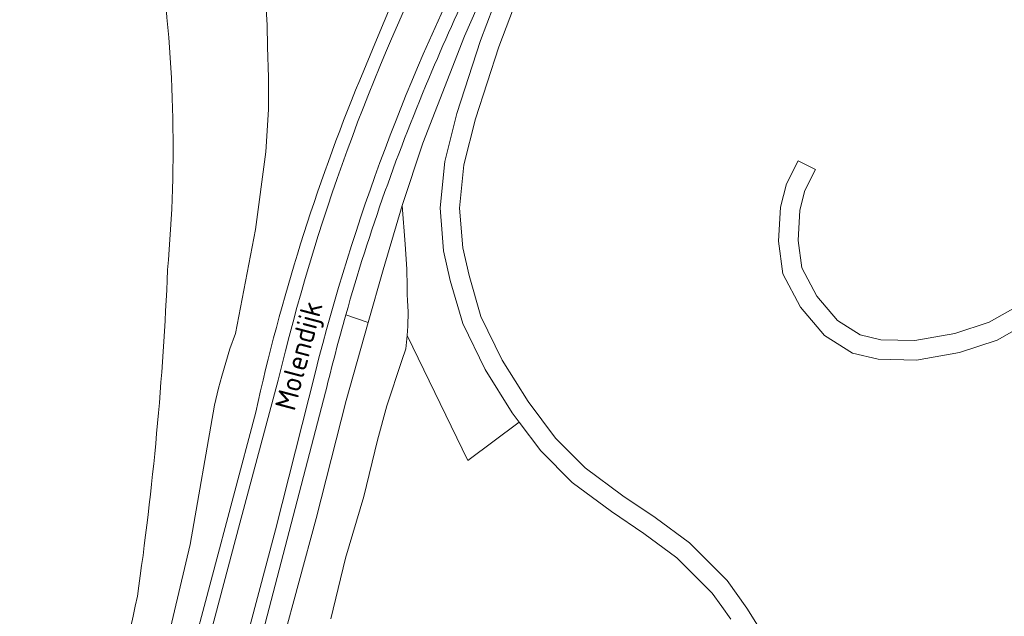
# Model space of a CAD drawing. Extents: x 184422 to 188298, y 343471 to 350189.
# Tile 312 of 513: x 186825 to 186910, y 348303 to 348355. Entities that reach past the tile are written whole.
import ezdxf
from ezdxf.enums import TextEntityAlignment as Align

# ---------------------------------------------------------------- set-up
doc = ezdxf.new("R2010")
doc.units = 0
for name, color, linetype, lineweight in [('B-WA-GR-BOUWLAND-GV', 252, 'Continuous', 13), ('B-WA-GR-GRAS-GV', 252, 'Continuous', 13), ('B-WA-GW-TALUD_KRUIN-G', 252, 'Continuous', 18), ('B-WA-OG-TERREIN_CULTUURSCHEIDING-GV', 252, 'Continuous', 18), ('B-WA-OG-TOPOGRAFIE-T18', 252, 'Continuous', 18), ('B-WA-OG-WEG-GV', 252, 'Continuous', 18), ('B-WA-VH-ONVERHARD-GV', 252, 'Continuous', 18), ('B-WA-VH-VERHARDING_ASFALT-GV', 252, 'Continuous', 18)]:
    doc.layers.add(name, color=color, linetype=linetype, lineweight=lineweight)
doc.styles.add('NLCS-ISO-M1000-T18', font='NLCS-ISO.ttf', dxfattribs={"height": 1.8})

msp = doc.modelspace()

# ---------------------------------------------------------------- linework, layer by layer
at = {"layer": 'B-WA-GR-BOUWLAND-GV'}
for points in [[(186837.429, 348333.373, 0.058863), (186836.638, 348361.523)], [(186837.429, 348333.373, 0.058863), (186836.638, 348361.523)], [(186837.429, 348333.373, 0.058863), (186836.638, 348361.523)], [(186834.797, 348304.912, 0.025438), (186837.429, 348333.373)], [(186834.797, 348304.912, 0.025438), (186837.429, 348333.373)], [(186834.797, 348304.912, 0.025438), (186837.429, 348333.373)], [(186828.28, 348276.84, 0.010302), (186834.797, 348304.912)], [(186828.28, 348276.84, 0.010302), (186834.797, 348304.912)], [(186828.28, 348276.84, 0.010302), (186834.797, 348304.912)]]:
    msp.add_lwpolyline(points, format="xyb", dxfattribs=at)
at = {"layer": 'B-WA-GR-GRAS-GV', "flags": 128}
for points in [[(186867.759, 348363.779), (186863.339, 348353.751), (186859.712, 348344.432), (186857.9, 348338.988), (186858.153, 348335.616), (186858.303, 348333.418), (186858.338, 348331.911), (186858.346, 348331.217), (186858.352, 348330.706), (186858.414, 348329.703), (186858.386, 348328.452), (186858.323, 348327.641), (186863.625, 348316.727), (186868.123, 348320.086), (186867.506, 348320.912), (186865.134, 348324.677), (186863.187, 348328.688), (186862.093, 348332.435), (186861.503, 348335.028), (186861.385, 348336.532), (186861.21, 348338.766), (186861.612, 348342.808), (186862.657, 348347.014), (186864.739, 348353.374), (186866.94, 348359.214)], [(186867.759, 348363.779), (186863.339, 348353.751), (186859.712, 348344.432), (186857.9, 348338.988), (186858.153, 348335.616), (186858.303, 348333.418), (186858.338, 348331.911), (186858.346, 348331.217), (186858.352, 348330.706), (186858.414, 348329.703), (186858.386, 348328.452), (186858.323, 348327.641), (186863.625, 348316.727), (186868.123, 348320.086), (186867.506, 348320.912), (186865.134, 348324.677), (186863.187, 348328.688), (186862.093, 348332.435), (186861.503, 348335.028), (186861.385, 348336.532), (186861.21, 348338.766), (186861.612, 348342.808), (186862.657, 348347.014), (186864.739, 348353.374), (186866.94, 348359.214)], [(186867.759, 348363.779), (186863.339, 348353.751), (186859.712, 348344.432), (186857.9, 348338.988), (186858.153, 348335.616), (186858.303, 348333.418), (186858.338, 348331.911), (186858.346, 348331.217), (186858.352, 348330.706), (186858.414, 348329.703), (186858.386, 348328.452), (186858.323, 348327.641), (186863.625, 348316.727), (186868.123, 348320.086), (186867.506, 348320.912), (186865.134, 348324.677), (186863.187, 348328.688), (186862.093, 348332.435), (186861.503, 348335.028), (186861.385, 348336.532), (186861.21, 348338.766), (186861.612, 348342.808), (186862.657, 348347.014), (186864.739, 348353.374), (186866.94, 348359.214)], [(186868.494, 348358.517), (186866.343, 348352.809), (186864.292, 348346.544), (186863.292, 348342.517), (186862.916, 348338.748), (186863.188, 348335.284), (186863.739, 348332.862), (186864.779, 348329.302), (186866.622, 348325.503), (186868.909, 348321.875), (186871.293, 348318.684), (186873.862, 348316.1), (186877.151, 348313.667), (186879.972, 348311.757), (186882.973, 348309.555), (186886.264, 348306.263), (186887.986, 348303.847), (186889.691, 348301.129)], [(186868.494, 348358.517), (186866.343, 348352.809), (186864.292, 348346.544), (186863.292, 348342.517), (186862.916, 348338.748), (186863.188, 348335.284), (186863.739, 348332.862), (186864.779, 348329.302), (186866.622, 348325.503), (186868.909, 348321.875), (186871.293, 348318.684), (186873.862, 348316.1), (186877.151, 348313.667), (186879.972, 348311.757), (186882.973, 348309.555), (186886.264, 348306.263), (186887.986, 348303.847), (186889.691, 348301.129)], [(186868.494, 348358.517), (186866.343, 348352.809), (186864.292, 348346.544), (186863.292, 348342.517), (186862.916, 348338.748), (186863.188, 348335.284), (186863.739, 348332.862), (186864.779, 348329.302), (186866.622, 348325.503), (186868.909, 348321.875), (186871.293, 348318.684), (186873.862, 348316.1), (186877.151, 348313.667), (186879.972, 348311.757), (186882.973, 348309.555), (186886.264, 348306.263), (186887.986, 348303.847), (186889.691, 348301.129)], [(186912.845, 348328.937), (186909.814, 348327.25), (186906.534, 348326.162), (186902.771, 348325.49), (186899.446, 348325.565), (186897.184, 348326.113), (186894.765, 348327.639), (186892.662, 348330.124), (186891.131, 348333.009), (186890.738, 348335.871), (186890.927, 348338.829), (186891.44, 348340.88), (186892.457, 348342.879), (186893.972, 348342.107), (186893.042, 348340.281), (186892.614, 348338.566), (186892.446, 348335.933), (186892.774, 348333.539), (186894.077, 348331.082), (186895.894, 348328.937), (186897.855, 348327.699), (186899.668, 348327.26), (186902.639, 348327.194), (186906.115, 348327.814), (186909.127, 348328.813), (186911.869, 348330.34)], [(186912.845, 348328.937), (186909.814, 348327.25), (186906.534, 348326.162), (186902.771, 348325.49), (186899.446, 348325.565), (186897.184, 348326.113), (186894.765, 348327.639), (186892.662, 348330.124), (186891.131, 348333.009), (186890.738, 348335.871), (186890.927, 348338.829), (186891.44, 348340.88), (186892.457, 348342.879), (186893.972, 348342.107), (186893.042, 348340.281), (186892.614, 348338.566), (186892.446, 348335.933), (186892.774, 348333.539), (186894.077, 348331.082), (186895.894, 348328.937), (186897.855, 348327.699), (186899.668, 348327.26), (186902.639, 348327.194), (186906.115, 348327.814), (186909.127, 348328.813), (186911.869, 348330.34)], [(186912.845, 348328.937), (186909.814, 348327.25), (186906.534, 348326.162), (186902.771, 348325.49), (186899.446, 348325.565), (186897.184, 348326.113), (186894.765, 348327.639), (186892.662, 348330.124), (186891.131, 348333.009), (186890.738, 348335.871), (186890.927, 348338.829), (186891.44, 348340.88), (186892.457, 348342.879), (186893.972, 348342.107), (186893.042, 348340.281), (186892.614, 348338.566), (186892.446, 348335.933), (186892.774, 348333.539), (186894.077, 348331.082), (186895.894, 348328.937), (186897.855, 348327.699), (186899.668, 348327.26), (186902.639, 348327.194), (186906.115, 348327.814), (186909.127, 348328.813), (186911.869, 348330.34)], [(186851.668, 348302.918), (186852.967, 348308.213), (186854.56, 348313.599), (186855.757, 348318.524), (186856.563, 348321.499), (186857.878, 348325.449), (186858.231, 348326.471), (186858.323, 348327.641), (186858.386, 348328.452), (186858.414, 348329.703), (186858.352, 348330.706), (186858.346, 348331.217), (186858.338, 348331.911), (186858.303, 348333.418), (186858.153, 348335.616), (186857.9, 348338.988), (186856.24, 348333.358), (186854.941, 348328.776), (186853.01, 348321.963), (186850.407, 348311.668), (186847.424, 348300.743)], [(186851.668, 348302.918), (186852.967, 348308.213), (186854.56, 348313.599), (186855.757, 348318.524), (186856.563, 348321.499), (186857.878, 348325.449), (186858.231, 348326.471), (186858.323, 348327.641), (186858.386, 348328.452), (186858.414, 348329.703), (186858.352, 348330.706), (186858.346, 348331.217), (186858.338, 348331.911), (186858.303, 348333.418), (186858.153, 348335.616), (186857.9, 348338.988), (186856.24, 348333.358), (186854.941, 348328.776), (186853.01, 348321.963), (186850.407, 348311.668), (186847.424, 348300.743)], [(186851.668, 348302.918), (186852.967, 348308.213), (186854.56, 348313.599), (186855.757, 348318.524), (186856.563, 348321.499), (186857.878, 348325.449), (186858.231, 348326.471), (186858.323, 348327.641), (186858.386, 348328.452), (186858.414, 348329.703), (186858.352, 348330.706), (186858.346, 348331.217), (186858.338, 348331.911), (186858.303, 348333.418), (186858.153, 348335.616), (186857.9, 348338.988), (186856.24, 348333.358), (186854.941, 348328.776), (186853.01, 348321.963), (186850.407, 348311.668), (186847.424, 348300.743)], [(186868.123, 348320.086), (186863.625, 348316.727), (186858.323, 348327.641), (186858.231, 348326.471), (186857.878, 348325.449), (186856.563, 348321.499), (186855.757, 348318.524), (186854.56, 348313.599), (186852.967, 348308.213), (186851.668, 348302.918)], [(186868.123, 348320.086), (186863.625, 348316.727), (186858.323, 348327.641), (186858.231, 348326.471), (186857.878, 348325.449), (186856.563, 348321.499), (186855.757, 348318.524), (186854.56, 348313.599), (186852.967, 348308.213), (186851.668, 348302.918)], [(186868.123, 348320.086), (186863.625, 348316.727), (186858.323, 348327.641), (186858.231, 348326.471), (186857.878, 348325.449), (186856.563, 348321.499), (186855.757, 348318.524), (186854.56, 348313.599), (186852.967, 348308.213), (186851.668, 348302.918)], [(186886.572, 348302.901), (186885.788, 348304.001), (186884.962, 348305.161), (186881.862, 348308.261), (186878.992, 348310.367), (186876.169, 348312.279), (186872.747, 348314.81), (186870.002, 348317.57), (186868.123, 348320.086)], [(186886.572, 348302.901), (186885.788, 348304.001), (186884.962, 348305.161), (186881.862, 348308.261), (186878.992, 348310.367), (186876.169, 348312.279), (186872.747, 348314.81), (186870.002, 348317.57), (186868.123, 348320.086)], [(186886.572, 348302.901), (186885.788, 348304.001), (186884.962, 348305.161), (186881.862, 348308.261), (186878.992, 348310.367), (186876.169, 348312.279), (186872.747, 348314.81), (186870.002, 348317.57), (186868.123, 348320.086)]]:
    msp.add_lwpolyline(points, dxfattribs=at)
at = {"layer": 'B-WA-GW-TALUD_KRUIN-G', "flags": 128}
msp.add_lwpolyline([(186837.535, 348301.525), (186839.398, 348309.409), (186841.521, 348321.575), (186841.88, 348323.035), (186842.164, 348324.102), (186842.861, 348326.481), (186843.35, 348327.825), (186845.103, 348336.89), (186845.99, 348343.648), (186846.244, 348347.366), (186846.225, 348350.137), (186846.155, 348352.816), (186846.112, 348354.71), (186846.017, 348356.604)], dxfattribs=at)
msp.add_lwpolyline([(186837.535, 348301.525), (186839.398, 348309.409), (186841.521, 348321.575), (186841.88, 348323.035), (186842.164, 348324.102), (186842.861, 348326.481), (186843.35, 348327.825), (186845.103, 348336.89), (186845.99, 348343.648), (186846.244, 348347.366), (186846.225, 348350.137), (186846.155, 348352.816), (186846.112, 348354.71), (186846.017, 348356.604)], dxfattribs=at)
msp.add_lwpolyline([(186837.535, 348301.525), (186839.398, 348309.409), (186841.521, 348321.575), (186841.88, 348323.035), (186842.164, 348324.102), (186842.861, 348326.481), (186843.35, 348327.825), (186845.103, 348336.89), (186845.99, 348343.648), (186846.244, 348347.366), (186846.225, 348350.137), (186846.155, 348352.816), (186846.112, 348354.71), (186846.017, 348356.604)], dxfattribs=at)
at = {"layer": 'B-WA-OG-TERREIN_CULTUURSCHEIDING-GV'}
for points in [[(186836.638, 348361.523, -0.058863), (186837.429, 348333.373)], [(186836.638, 348361.523, -0.058863), (186837.429, 348333.373)], [(186836.638, 348361.523, -0.058863), (186837.429, 348333.373)], [(186837.429, 348333.373, -0.025438), (186834.797, 348304.912)], [(186837.429, 348333.373, -0.025438), (186834.797, 348304.912)], [(186837.429, 348333.373, -0.025438), (186834.797, 348304.912)], [(186834.797, 348304.912, -0.010302), (186828.28, 348276.84)], [(186834.797, 348304.912, -0.010302), (186828.28, 348276.84)], [(186834.797, 348304.912, -0.010302), (186828.28, 348276.84)]]:
    msp.add_lwpolyline(points, format="xyb", dxfattribs=at)
at = {"layer": 'B-WA-OG-TERREIN_CULTUURSCHEIDING-GV', "flags": 128}
msp.add_lwpolyline([(186837.535, 348301.525), (186839.398, 348309.409), (186841.521, 348321.575), (186841.88, 348323.035), (186842.164, 348324.102), (186842.861, 348326.481), (186843.35, 348327.825), (186845.103, 348336.89), (186845.99, 348343.648), (186846.244, 348347.366), (186846.225, 348350.137), (186846.155, 348352.816), (186846.112, 348354.71), (186846.017, 348356.604)], dxfattribs=at)
msp.add_lwpolyline([(186837.535, 348301.525), (186839.398, 348309.409), (186841.521, 348321.575), (186841.88, 348323.035), (186842.164, 348324.102), (186842.861, 348326.481), (186843.35, 348327.825), (186845.103, 348336.89), (186845.99, 348343.648), (186846.244, 348347.366), (186846.225, 348350.137), (186846.155, 348352.816), (186846.112, 348354.71), (186846.017, 348356.604)], dxfattribs=at)
msp.add_lwpolyline([(186837.535, 348301.525), (186839.398, 348309.409), (186841.521, 348321.575), (186841.88, 348323.035), (186842.164, 348324.102), (186842.861, 348326.481), (186843.35, 348327.825), (186845.103, 348336.89), (186845.99, 348343.648), (186846.244, 348347.366), (186846.225, 348350.137), (186846.155, 348352.816), (186846.112, 348354.71), (186846.017, 348356.604)], dxfattribs=at)
at = {"layer": 'B-WA-OG-WEG-GV', "flags": 128}
for points in [[(186852.983, 348329.449), (186854.941, 348328.776), (186856.24, 348333.358), (186857.9, 348338.988), (186859.712, 348344.432), (186863.339, 348353.751), (186867.759, 348363.779), (186870.099, 348368.228), (186871.459, 348370.672), (186872.602, 348372.025), (186874.051, 348373.205), (186876.092, 348374.26)], [(186852.983, 348329.449), (186854.941, 348328.776), (186856.24, 348333.358), (186857.9, 348338.988), (186859.712, 348344.432), (186863.339, 348353.751), (186867.759, 348363.779), (186870.099, 348368.228), (186871.459, 348370.672), (186872.602, 348372.025), (186874.051, 348373.205), (186876.092, 348374.26)], [(186852.983, 348329.449), (186854.941, 348328.776), (186856.24, 348333.358), (186857.9, 348338.988), (186859.712, 348344.432), (186863.339, 348353.751), (186867.759, 348363.779), (186870.099, 348368.228), (186871.459, 348370.672), (186872.602, 348372.025), (186874.051, 348373.205), (186876.092, 348374.26)], [(186846.017, 348356.604), (186846.112, 348354.71), (186846.155, 348352.816), (186846.225, 348350.137), (186846.244, 348347.366), (186845.99, 348343.648), (186845.103, 348336.89), (186843.35, 348327.825), (186842.861, 348326.481), (186842.164, 348324.102), (186841.88, 348323.035), (186841.521, 348321.575), (186839.398, 348309.409), (186837.535, 348301.525)], [(186846.017, 348356.604), (186846.112, 348354.71), (186846.155, 348352.816), (186846.225, 348350.137), (186846.244, 348347.366), (186845.99, 348343.648), (186845.103, 348336.89), (186843.35, 348327.825), (186842.861, 348326.481), (186842.164, 348324.102), (186841.88, 348323.035), (186841.521, 348321.575), (186839.398, 348309.409), (186837.535, 348301.525)], [(186846.017, 348356.604), (186846.112, 348354.71), (186846.155, 348352.816), (186846.225, 348350.137), (186846.244, 348347.366), (186845.99, 348343.648), (186845.103, 348336.89), (186843.35, 348327.825), (186842.861, 348326.481), (186842.164, 348324.102), (186841.88, 348323.035), (186841.521, 348321.575), (186839.398, 348309.409), (186837.535, 348301.525)], [(186854.194, 348349.913), (186855.654, 348353.428), (186856.995, 348356.633)], [(186854.194, 348349.913), (186855.654, 348353.428), (186856.995, 348356.633)], [(186854.194, 348349.913), (186855.654, 348353.428), (186856.995, 348356.633)], [(186847.424, 348300.743), (186850.407, 348311.668), (186853.01, 348321.963), (186854.941, 348328.776), (186852.983, 348329.449)], [(186847.424, 348300.743), (186850.407, 348311.668), (186853.01, 348321.963), (186854.941, 348328.776), (186852.983, 348329.449)], [(186847.424, 348300.743), (186850.407, 348311.668), (186853.01, 348321.963), (186854.941, 348328.776), (186852.983, 348329.449)], [(186851.219, 348322.713), (186843.292, 348292.371), (186831.089, 348246.754)], [(186851.219, 348322.713), (186843.292, 348292.371), (186831.089, 348246.754)], [(186851.219, 348322.713), (186843.292, 348292.371), (186831.089, 348246.754)], [(186825.654, 348248.092), (186839.279, 348298.981), (186845.124, 348320.966)], [(186825.654, 348248.092), (186839.279, 348298.981), (186845.124, 348320.966)], [(186825.654, 348248.092), (186839.279, 348298.981), (186845.124, 348320.966)]]:
    msp.add_lwpolyline(points, dxfattribs=at)
at = {"layer": 'B-WA-OG-WEG-GV'}
for points in [[(186868.877, 348368.23, 0.022599), (186860.497, 348350.694)], [(186868.877, 348368.23, 0.022599), (186860.497, 348350.694)], [(186868.877, 348368.23, 0.022599), (186860.497, 348350.694)], [(186845.124, 348320.966, -0.042904), (186854.194, 348349.913)], [(186845.124, 348320.966, -0.042904), (186854.194, 348349.913)], [(186845.124, 348320.966, -0.042904), (186854.194, 348349.913)], [(186860.497, 348350.694, 0.032015), (186852.983, 348329.449)], [(186860.497, 348350.694, 0.032015), (186852.983, 348329.449)], [(186860.497, 348350.694, 0.032015), (186852.983, 348329.449)], [(186852.983, 348329.449, 0.009824), (186851.219, 348322.713)], [(186852.983, 348329.449, 0.009824), (186851.219, 348322.713)], [(186852.983, 348329.449, 0.009824), (186851.219, 348322.713)]]:
    msp.add_lwpolyline(points, format="xyb", dxfattribs=at)
at = {"layer": 'B-WA-VH-ONVERHARD-GV', "flags": 128}
for points in [[(186866.94, 348359.214), (186864.739, 348353.374), (186862.657, 348347.014), (186861.612, 348342.808), (186861.21, 348338.766), (186861.385, 348336.532), (186861.503, 348335.028), (186862.093, 348332.435), (186863.187, 348328.688), (186865.134, 348324.677), (186867.506, 348320.912), (186868.123, 348320.086), (186870.002, 348317.57), (186872.747, 348314.81), (186876.169, 348312.279), (186878.992, 348310.367), (186881.862, 348308.261), (186884.962, 348305.161), (186885.788, 348304.001), (186886.572, 348302.901)], [(186866.94, 348359.214), (186864.739, 348353.374), (186862.657, 348347.014), (186861.612, 348342.808), (186861.21, 348338.766), (186861.385, 348336.532), (186861.503, 348335.028), (186862.093, 348332.435), (186863.187, 348328.688), (186865.134, 348324.677), (186867.506, 348320.912), (186868.123, 348320.086), (186870.002, 348317.57), (186872.747, 348314.81), (186876.169, 348312.279), (186878.992, 348310.367), (186881.862, 348308.261), (186884.962, 348305.161), (186885.788, 348304.001), (186886.572, 348302.901)], [(186866.94, 348359.214), (186864.739, 348353.374), (186862.657, 348347.014), (186861.612, 348342.808), (186861.21, 348338.766), (186861.385, 348336.532), (186861.503, 348335.028), (186862.093, 348332.435), (186863.187, 348328.688), (186865.134, 348324.677), (186867.506, 348320.912), (186868.123, 348320.086), (186870.002, 348317.57), (186872.747, 348314.81), (186876.169, 348312.279), (186878.992, 348310.367), (186881.862, 348308.261), (186884.962, 348305.161), (186885.788, 348304.001), (186886.572, 348302.901)], [(186889.691, 348301.129), (186887.986, 348303.847), (186886.264, 348306.263), (186882.973, 348309.555), (186879.972, 348311.757), (186877.151, 348313.667), (186873.862, 348316.1), (186871.293, 348318.684), (186868.909, 348321.875), (186866.622, 348325.503), (186864.779, 348329.302), (186863.739, 348332.862), (186863.188, 348335.284), (186862.916, 348338.748), (186863.292, 348342.517), (186864.292, 348346.544), (186866.343, 348352.809), (186868.494, 348358.517)], [(186889.691, 348301.129), (186887.986, 348303.847), (186886.264, 348306.263), (186882.973, 348309.555), (186879.972, 348311.757), (186877.151, 348313.667), (186873.862, 348316.1), (186871.293, 348318.684), (186868.909, 348321.875), (186866.622, 348325.503), (186864.779, 348329.302), (186863.739, 348332.862), (186863.188, 348335.284), (186862.916, 348338.748), (186863.292, 348342.517), (186864.292, 348346.544), (186866.343, 348352.809), (186868.494, 348358.517)], [(186889.691, 348301.129), (186887.986, 348303.847), (186886.264, 348306.263), (186882.973, 348309.555), (186879.972, 348311.757), (186877.151, 348313.667), (186873.862, 348316.1), (186871.293, 348318.684), (186868.909, 348321.875), (186866.622, 348325.503), (186864.779, 348329.302), (186863.739, 348332.862), (186863.188, 348335.284), (186862.916, 348338.748), (186863.292, 348342.517), (186864.292, 348346.544), (186866.343, 348352.809), (186868.494, 348358.517)], [(186911.869, 348330.34), (186909.127, 348328.813), (186906.115, 348327.814), (186902.639, 348327.194), (186899.668, 348327.26), (186897.855, 348327.699), (186895.894, 348328.937), (186894.077, 348331.082), (186892.774, 348333.539), (186892.446, 348335.933), (186892.614, 348338.566), (186893.042, 348340.281), (186893.972, 348342.107), (186892.457, 348342.879), (186891.44, 348340.88), (186890.927, 348338.829), (186890.738, 348335.871), (186891.131, 348333.009), (186892.662, 348330.124), (186894.765, 348327.639), (186897.184, 348326.113), (186899.446, 348325.565), (186902.771, 348325.49), (186906.534, 348326.162), (186909.814, 348327.25), (186912.845, 348328.937)], [(186911.869, 348330.34), (186909.127, 348328.813), (186906.115, 348327.814), (186902.639, 348327.194), (186899.668, 348327.26), (186897.855, 348327.699), (186895.894, 348328.937), (186894.077, 348331.082), (186892.774, 348333.539), (186892.446, 348335.933), (186892.614, 348338.566), (186893.042, 348340.281), (186893.972, 348342.107), (186892.457, 348342.879), (186891.44, 348340.88), (186890.927, 348338.829), (186890.738, 348335.871), (186891.131, 348333.009), (186892.662, 348330.124), (186894.765, 348327.639), (186897.184, 348326.113), (186899.446, 348325.565), (186902.771, 348325.49), (186906.534, 348326.162), (186909.814, 348327.25), (186912.845, 348328.937)], [(186911.869, 348330.34), (186909.127, 348328.813), (186906.115, 348327.814), (186902.639, 348327.194), (186899.668, 348327.26), (186897.855, 348327.699), (186895.894, 348328.937), (186894.077, 348331.082), (186892.774, 348333.539), (186892.446, 348335.933), (186892.614, 348338.566), (186893.042, 348340.281), (186893.972, 348342.107), (186892.457, 348342.879), (186891.44, 348340.88), (186890.927, 348338.829), (186890.738, 348335.871), (186891.131, 348333.009), (186892.662, 348330.124), (186894.765, 348327.639), (186897.184, 348326.113), (186899.446, 348325.565), (186902.771, 348325.49), (186906.534, 348326.162), (186909.814, 348327.25), (186912.845, 348328.937)]]:
    msp.add_lwpolyline(points, dxfattribs=at)
at = {"layer": 'B-WA-VH-VERHARDING_ASFALT-GV', "flags": 128}
for points in [[(186864.084, 348371.219), (186857.122, 348356.938), (186856.995, 348356.633), (186855.654, 348353.428), (186854.194, 348349.913)], [(186864.084, 348371.219), (186857.122, 348356.938), (186856.995, 348356.633), (186855.654, 348353.428), (186854.194, 348349.913)], [(186864.084, 348371.219), (186857.122, 348356.938), (186856.995, 348356.633), (186855.654, 348353.428), (186854.194, 348349.913)], [(186827.576, 348238.682), (186837.155, 348274.3), (186846.854, 348310.698), (186850.326, 348324.462)], [(186850.326, 348324.462), (186846.854, 348310.698), (186837.155, 348274.3), (186827.576, 348238.682)], [(186827.576, 348238.682), (186837.155, 348274.3), (186846.854, 348310.698), (186850.326, 348324.462)], [(186850.326, 348324.462), (186846.854, 348310.698), (186837.155, 348274.3), (186827.576, 348238.682)], [(186827.576, 348238.682), (186837.155, 348274.3), (186846.854, 348310.698), (186850.326, 348324.462)], [(186850.326, 348324.462), (186846.854, 348310.698), (186837.155, 348274.3), (186827.576, 348238.682)], [(186847.093, 348323.753), (186843.741, 348311.265), (186834.222, 348275.435), (186824.523, 348239.037)], [(186824.523, 348239.037), (186834.222, 348275.435), (186843.741, 348311.265), (186847.093, 348323.753)], [(186847.093, 348323.753), (186843.741, 348311.265), (186834.222, 348275.435), (186824.523, 348239.037)], [(186824.523, 348239.037), (186834.222, 348275.435), (186843.741, 348311.265), (186847.093, 348323.753)], [(186847.093, 348323.753), (186843.741, 348311.265), (186834.222, 348275.435), (186824.523, 348239.037)], [(186824.523, 348239.037), (186834.222, 348275.435), (186843.741, 348311.265), (186847.093, 348323.753)], [(186831.089, 348246.754), (186843.292, 348292.371), (186851.219, 348322.713)], [(186831.089, 348246.754), (186843.292, 348292.371), (186851.219, 348322.713)], [(186831.089, 348246.754), (186843.292, 348292.371), (186851.219, 348322.713)], [(186845.124, 348320.966), (186839.279, 348298.981), (186825.654, 348248.092)], [(186845.124, 348320.966), (186839.279, 348298.981), (186825.654, 348248.092)], [(186845.124, 348320.966), (186839.279, 348298.981), (186825.654, 348248.092)]]:
    msp.add_lwpolyline(points, dxfattribs=at)
at = {"layer": 'B-WA-VH-VERHARDING_ASFALT-GV'}
for points in [[(186860.497, 348350.694, -0.022599), (186868.877, 348368.23)], [(186860.497, 348350.694, -0.022599), (186868.877, 348368.23)], [(186860.497, 348350.694, -0.022599), (186868.877, 348368.23)], [(186861.39, 348362.989, 0.058204), (186847.093, 348323.753)], [(186847.093, 348323.753, -0.058204), (186861.39, 348362.989)], [(186861.39, 348362.989, 0.058204), (186847.093, 348323.753)], [(186847.093, 348323.753, -0.058204), (186861.39, 348362.989)], [(186861.39, 348362.989, 0.058204), (186847.093, 348323.753)], [(186847.093, 348323.753, -0.058204), (186861.39, 348362.989)], [(186850.326, 348324.462, -0.056102), (186864.623, 348362.563)], [(186864.623, 348362.563, 0.056102), (186850.326, 348324.462)], [(186850.326, 348324.462, -0.056102), (186864.623, 348362.563)], [(186864.623, 348362.563, 0.056102), (186850.326, 348324.462)], [(186850.326, 348324.462, -0.056102), (186864.623, 348362.563)], [(186864.623, 348362.563, 0.056102), (186850.326, 348324.462)], [(186854.194, 348349.913, 0.042904), (186845.124, 348320.966)], [(186854.194, 348349.913, 0.042904), (186845.124, 348320.966)], [(186854.194, 348349.913, 0.042904), (186845.124, 348320.966)], [(186852.983, 348329.449, -0.032015), (186860.497, 348350.694)], [(186852.983, 348329.449, -0.032015), (186860.497, 348350.694)], [(186852.983, 348329.449, -0.032015), (186860.497, 348350.694)], [(186851.219, 348322.713, -0.009824), (186852.983, 348329.449)], [(186851.219, 348322.713, -0.009824), (186852.983, 348329.449)], [(186851.219, 348322.713, -0.009824), (186852.983, 348329.449)]]:
    msp.add_lwpolyline(points, format="xyb", dxfattribs=at)

# ---------------------------------------------------------------- texts
at = {"layer": 'B-WA-OG-TOPOGRAFIE-T18', "style": 'NLCS-ISO-M1000-T18'}
msp.add_text('Molendijk', height=1.8, rotation=75.2, dxfattribs=at).set_placement((186849.132, 348325.816), align=Align.MIDDLE)
msp.add_text('Molendijk', height=1.8, rotation=75.2, dxfattribs=at).set_placement((186849.132, 348325.816), align=Align.MIDDLE)
msp.add_text('Molendijk', height=1.8, rotation=75.2, dxfattribs=at).set_placement((186849.132, 348325.816), align=Align.MIDDLE)

doc.saveas('drawing.dxf')
